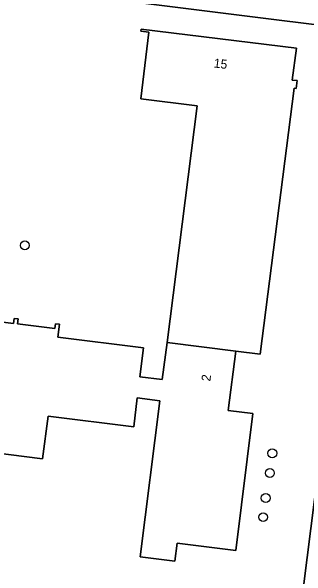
# Model space of a CAD drawing. Extents: x 161692 to 162379, y 380760 to 381678.
# Drawn here: x 162187.2 to 162219.7, y 381316.7 to 381379.1 of the extents above; entities that cross this region are included whole.
import ezdxf

# ---------------------------------------------------------------- set-up
doc = ezdxf.new("R2010")
doc.units = 0
for name, color, linetype in [('IMGEO_Boom', 7, 'Continuous'), ('IMGEO_Erf', 7, 'Continuous'), ('IMGEO_Pand', 7, 'Continuous'), ('IMGEO_Pand_nummerreeks', 7, 'Continuous'), ('IMGEO_Voetpad_open', 7, 'Continuous')]:
    doc.layers.add(name, color=color, linetype=linetype)

msp = doc.modelspace()

# ---------------------------------------------------------------- linework, layer by layer
at = {"layer": 'IMGEO_Boom'}
for centre in [(162188.734, 381353.261), (162215.963, 381330.338), (162215.699, 381328.168), (162215.246, 381325.414), (162214.963, 381323.301)]:
    msp.add_circle(centre, 0.489, dxfattribs=at)
at = {"layer": 'IMGEO_Erf'}
for points in [[(162208.878, 381232.259), (162227.066, 381376.397), (162227.235, 381376.39), (162227.307, 381376.913), (162226.777, 381376.984), (162226.745, 381376.844), (162140.834, 381387.594)], [(162183.381, 381345.172), (162187.495, 381344.654), (162187.563, 381345.202), (162187.999, 381345.148), (162187.932, 381344.602), (162192.03, 381344.083), (162192.112, 381344.621), (162192.538, 381344.576), (162192.366, 381343.153), (162201.788, 381341.967), (162201.386, 381338.772), (162203.866, 381338.459), (162204.387, 381342.546), (162207.716, 381368.652), (162201.502, 381369.406), (162202.391, 381376.738), (162201.506, 381376.856), (162201.547, 381377.083), (162218.613, 381374.99), (162218.166, 381371.482), (162218.706, 381371.418), (162218.604, 381370.554), (162218.385, 381370.58), (162214.649, 381341.273), (162211.94, 381341.61), (162211.125, 381335.05), (162213.834, 381334.714), (162211.958, 381319.614), (162205.482, 381320.433), (162205.238, 381318.448), (162201.428, 381318.915), (162203.591, 381336.126), (162201.11, 381336.437), (162200.712, 381333.262), (162191.293, 381334.442), (162190.682, 381329.74), (162181.159, 381330.929)]]:
    msp.add_lwpolyline(points, dxfattribs=at)
at = {"layer": 'IMGEO_Pand'}
msp.add_lwpolyline([(162211.94, 381341.61), (162214.649, 381341.273), (162218.385, 381370.58), (162218.604, 381370.554), (162218.706, 381371.418), (162218.166, 381371.482), (162218.613, 381374.99), (162201.547, 381377.083), (162201.506, 381376.856), (162202.391, 381376.738), (162201.502, 381369.406), (162207.716, 381368.652), (162204.387, 381342.546)], close=True, dxfattribs=at)
msp.add_lwpolyline([(162181.159, 381330.929), (162190.682, 381329.74), (162191.293, 381334.442), (162200.712, 381333.262), (162201.11, 381336.437), (162203.591, 381336.126), (162201.428, 381318.915), (162205.238, 381318.448), (162205.482, 381320.433), (162211.958, 381319.614), (162213.834, 381334.714), (162211.125, 381335.05), (162211.94, 381341.61), (162204.387, 381342.546), (162203.866, 381338.459), (162201.386, 381338.772), (162201.788, 381341.967), (162192.366, 381343.153), (162192.538, 381344.576), (162192.112, 381344.621), (162192.03, 381344.083), (162187.932, 381344.602), (162187.999, 381345.148), (162187.563, 381345.202), (162187.495, 381344.654), (162183.381, 381345.172)], dxfattribs=at)
at = {"layer": 'IMGEO_Voetpad_open'}
for points in [[(162127.915, 381389.07), (162134.218, 381388.422), (162137.883, 381387.964), (162140.834, 381387.594), (162226.745, 381376.844), (162226.777, 381376.984), (162227.307, 381376.913), (162229.21, 381376.71)], [(162229.21, 381376.71), (162227.307, 381376.913), (162227.235, 381376.39), (162227.066, 381376.397), (162208.878, 381232.259), (162213.777, 381232.866), (162213.989, 381234.222)]]:
    msp.add_lwpolyline(points, dxfattribs=at)

# ---------------------------------------------------------------- texts
at = {"layer": 'IMGEO_Pand_nummerreeks'}
for s, rotation, p in [('15', 353.27909, (162209.481, 381372.871)), ('2', 83.27739, (162209.146, 381338.229))]:
    msp.add_text(s, height=1, rotation=rotation, dxfattribs=at).set_placement(p)

doc.saveas('drawing.dxf')
